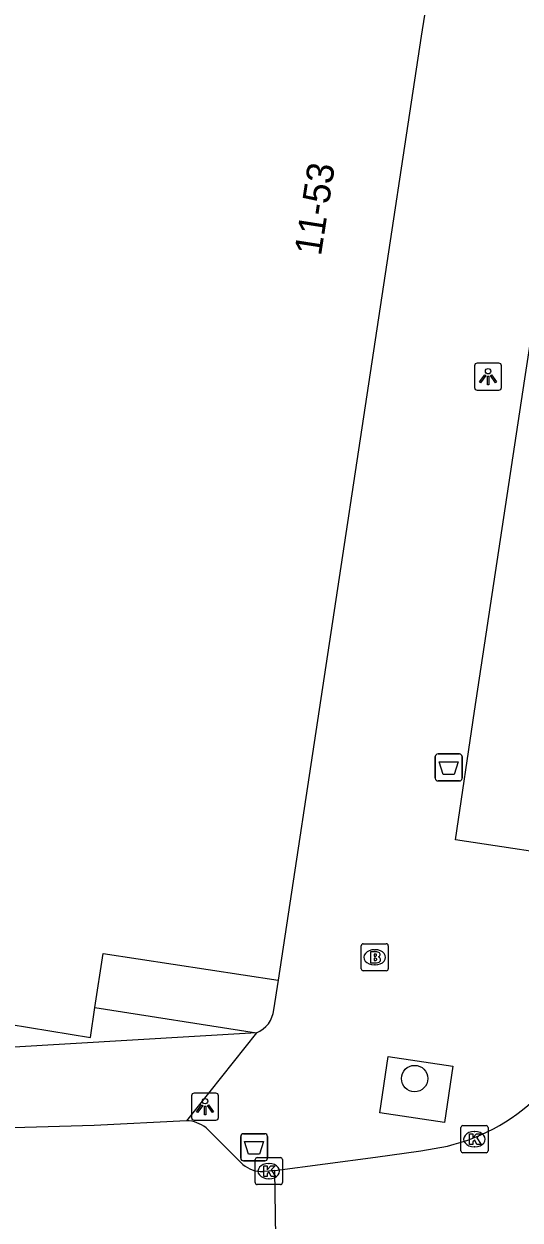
# Model space of a CAD drawing. Extents: x 161084 to 161928, y 385355 to 386522.
# Drawn here: x 161618.6 to 161636.96, y 385456.25 to 385500.45 of the extents above; entities that cross this region are included whole.
import ezdxf

# ---------------------------------------------------------------- set-up
doc = ezdxf.new("R2010")
doc.units = 0
for name, color, linetype in [('IMGEO_Afvalbak', 7, 'Continuous'), ('IMGEO_Boom', 7, 'Continuous'), ('IMGEO_Brandkraan', 7, 'Continuous'), ('IMGEO_Kolk', 7, 'Continuous'), ('IMGEO_Lichtpunt', 7, 'Continuous'), ('IMGEO_Pand', 7, 'Continuous'), ('IMGEO_Pand_nummerreeks', 7, 'Continuous'), ('IMGEO_Rijbaan_lokaal_open', 7, 'Continuous'), ('IMGEO_Voetpad_open', 7, 'Continuous')]:
    doc.layers.add(name, color=color, linetype=linetype)

msp = doc.modelspace()

# ---------------------------------------------------------------- linework, layer by layer
at = {"layer": 'IMGEO_Afvalbak'}
for p, q in [((161633.921, 385473.473), (161634.711, 385473.473)), ((161634.711, 385473.473), (161633.921, 385473.473)), ((161633.821, 385472.573), (161633.821, 385473.373)), ((161633.821, 385473.373), (161633.821, 385472.573)), ((161634.811, 385473.373), (161634.811, 385472.573)), ((161634.811, 385472.573), (161634.811, 385473.373)), ((161634.711, 385472.473), (161633.921, 385472.473)), ((161633.921, 385472.473), (161634.711, 385472.473)), ((161626.622, 385458.538), (161626.622, 385459.338)), ((161626.622, 385459.338), (161626.622, 385458.538)), ((161626.722, 385459.438), (161627.512, 385459.438)), ((161627.512, 385459.438), (161626.722, 385459.438)), ((161627.612, 385459.338), (161627.612, 385458.538)), ((161627.612, 385458.538), (161627.612, 385459.338)), ((161627.512, 385458.438), (161626.722, 385458.438)), ((161626.722, 385458.438), (161627.512, 385458.438))]:
    msp.add_line(p, q, dxfattribs=at)
for points in [[(161633.964, 385473.187), (161634.668, 385473.187), (161634.519, 385472.717), (161634.113, 385472.717), (161633.964, 385473.187)], [(161626.765, 385459.152), (161627.469, 385459.152), (161627.32, 385458.682), (161626.914, 385458.682), (161626.765, 385459.152)]]:
    msp.add_lwpolyline(points, dxfattribs=at)
for centre, start, end in [((161633.921, 385473.373), 90, 180), ((161633.921, 385473.373), 90, 180), ((161634.711, 385473.373), 0, 90), ((161634.711, 385473.373), 360, 90), ((161633.921, 385472.573), 180, 270), ((161633.921, 385472.573), 180, 270), ((161634.711, 385472.573), 270, 0), ((161634.711, 385472.573), 270, 0), ((161626.722, 385459.338), 90, 180), ((161626.722, 385459.338), 90, 180), ((161627.512, 385459.338), 0, 90), ((161627.512, 385459.338), 360, 90), ((161626.722, 385458.538), 180, 270), ((161626.722, 385458.538), 180, 270), ((161627.512, 385458.538), 270, 0), ((161627.512, 385458.538), 270, 0)]:
    msp.add_arc(centre, 0.1, start, end, dxfattribs=at)
at = {"layer": 'IMGEO_Boom'}
msp.add_circle((161633.056, 385461.476), 0.489, dxfattribs=at)
at = {"layer": 'IMGEO_Brandkraan'}
for p, q in [((161631.08, 385465.533), (161631.08, 385466.385)), ((161631.155, 385466.459), (161632.007, 385466.459)), ((161632.081, 385466.385), (161632.081, 385465.533)), ((161631.568, 385466.239), (161631.593, 385466.239)), ((161631.591, 385465.679), (161631.566, 385465.679)), ((161632.007, 385465.459), (161631.155, 385465.459))]:
    msp.add_line(p, q, dxfattribs=at)
for points in [[(161631.08, 385465.533), (161631.08, 385466.385)], [(161631.155, 385466.459), (161632.007, 385466.459)], [(161632.081, 385466.385), (161632.081, 385465.533)], [(161631.428, 385466.159), (161631.428, 385465.759), (161631.641, 385465.759)], [(161631.659, 385466.159), (161631.428, 385466.159)], [(161631.607, 385466.078), (161631.553, 385466.078), (161631.553, 385466.002)], [(161631.553, 385466.002), (161631.606, 385466.002)], [(161631.615, 385465.926), (161631.553, 385465.926), (161631.553, 385465.845)], [(161631.553, 385465.845), (161631.615, 385465.845)], [(161632.007, 385465.459), (161631.155, 385465.459)]]:
    msp.add_lwpolyline(points, dxfattribs=at)
for centre, radius, start, end in [((161631.157, 385466.383), 0.0765, 91.552, 178.448), ((161631.157, 385466.383), 0.0765, 91.552, 178.448), ((161632.005, 385466.383), 0.0765, 1.552, 88.448), ((161632.005, 385466.383), 0.0765, 1.552, 88.448), ((161631.608, 385466.04), 0.0379, 267.8285, 90.9355), ((161631.616, 385465.885), 0.0404, 269.8759, 90.5077), ((161631.663, 385466.014), 0.145, 59.4692, 91.5367), ((161631.688, 385466.061), 0.0922, 285.5137, 58.1501), ((161631.693, 385465.869), 0.105, 301.3115, 78.989), ((161631.157, 385465.535), 0.0765, 181.552, 268.448), ((161631.157, 385465.535), 0.0765, 181.552, 268.448), ((161631.647, 385466.01), 0.251, 268.6676, 293.5347), ((161632.005, 385465.535), 0.0765, 271.552, 358.448), ((161632.005, 385465.535), 0.0765, 271.552, 358.448)]:
    msp.add_arc(centre, radius, start, end, dxfattribs=at)
for centre, major_axis, ratio, start_param, end_param in [((161631.567, 385465.959), (-0.387, 0.002), 0.722429, 4.712389, 7.853982), ((161631.592, 385465.959), (-0.39, 0.002), 0.717154, 1.570796, 4.712389)]:
    msp.add_ellipse(centre, major_axis=major_axis, ratio=ratio, start_param=start_param, end_param=end_param, dxfattribs=at)
at = {"layer": 'IMGEO_Kolk'}
for p, q in [((161634.844, 385459.738), (161635.696, 385459.738)), ((161634.769, 385458.812), (161634.769, 385459.664)), ((161635.257, 385459.518), (161635.282, 385459.518)), ((161635.77, 385459.664), (161635.77, 385458.812)), ((161635.28, 385458.958), (161635.255, 385458.958)), ((161627.16, 385457.632), (161627.16, 385458.484)), ((161627.235, 385458.558), (161628.087, 385458.558)), ((161628.161, 385458.484), (161628.161, 385457.632)), ((161635.696, 385458.738), (161634.844, 385458.738)), ((161627.648, 385458.338), (161627.673, 385458.338)), ((161628.087, 385457.558), (161627.235, 385457.558)), ((161627.671, 385457.778), (161627.646, 385457.778))]:
    msp.add_line(p, q, dxfattribs=at)
for points in [[(161634.844, 385459.738), (161635.696, 385459.738)], [(161634.769, 385458.812), (161634.769, 385459.664)], [(161635.09, 385459.438), (161635.213, 385459.438), (161635.213, 385459.287), (161635.343, 385459.438), (161635.507, 385459.438), (161635.361, 385459.287), (161635.514, 385459.038), (161635.362, 385459.038), (161635.277, 385459.202), (161635.213, 385459.135), (161635.213, 385459.038), (161635.09, 385459.038), (161635.09, 385459.438)], [(161635.77, 385459.664), (161635.77, 385458.812)], [(161627.16, 385457.632), (161627.16, 385458.484)], [(161627.235, 385458.558), (161628.087, 385458.558)], [(161628.161, 385458.484), (161628.161, 385457.632)], [(161635.696, 385458.738), (161634.844, 385458.738)], [(161627.481, 385458.258), (161627.604, 385458.258), (161627.604, 385458.107), (161627.734, 385458.258), (161627.898, 385458.258), (161627.752, 385458.107), (161627.905, 385457.858), (161627.753, 385457.858), (161627.668, 385458.022), (161627.604, 385457.955), (161627.604, 385457.858), (161627.481, 385457.858), (161627.481, 385458.258)], [(161628.087, 385457.558), (161627.235, 385457.558)]]:
    msp.add_lwpolyline(points, dxfattribs=at)
for centre, start, end in [((161634.846, 385459.662), 91.552, 178.448), ((161634.846, 385459.662), 91.552, 178.448), ((161635.694, 385459.662), 1.552, 88.448), ((161635.694, 385459.662), 1.552, 88.448), ((161627.237, 385458.482), 91.552, 178.448), ((161627.237, 385458.482), 91.552, 178.448), ((161628.085, 385458.482), 1.552, 88.448), ((161628.085, 385458.482), 1.552, 88.448), ((161634.846, 385458.814), 181.552, 268.448), ((161634.846, 385458.814), 181.552, 268.448), ((161635.694, 385458.814), 271.552, 358.448), ((161635.694, 385458.814), 271.552, 358.448), ((161627.237, 385457.634), 181.552, 268.448), ((161627.237, 385457.634), 181.552, 268.448), ((161628.085, 385457.634), 271.552, 358.448), ((161628.085, 385457.634), 271.552, 358.448)]:
    msp.add_arc(centre, 0.0765, start, end, dxfattribs=at)
for centre, major_axis, ratio, start_param, end_param in [((161635.256, 385459.238), (-0.387, 0.002), 0.722429, 4.712389, 7.853982), ((161635.281, 385459.238), (-0.39, 0.002), 0.717154, 1.570796, 4.712389), ((161627.647, 385458.058), (-0.387, 0.002), 0.722429, 4.712389, 7.853982), ((161627.672, 385458.058), (-0.39, 0.002), 0.717154, 1.570796, 4.712389)]:
    msp.add_ellipse(centre, major_axis=major_axis, ratio=ratio, start_param=start_param, end_param=end_param, dxfattribs=at)
at = {"layer": 'IMGEO_Lichtpunt'}
for p, q in [((161635.273, 385487.816), (161635.273, 385487.009)), ((161635.273, 385487.816), (161635.273, 385487.009)), ((161636.175, 385487.911), (161635.367, 385487.911)), ((161636.175, 385487.911), (161635.367, 385487.911)), ((161636.269, 385487.009), (161636.269, 385487.816)), ((161636.269, 385487.009), (161636.269, 385487.816)), ((161635.367, 385486.915), (161636.175, 385486.915)), ((161635.367, 385486.915), (161636.175, 385486.915)), ((161624.802, 385460.845), (161624.802, 385460.038)), ((161624.802, 385460.845), (161624.802, 385460.038)), ((161625.704, 385460.94), (161624.896, 385460.94)), ((161625.704, 385460.94), (161624.896, 385460.94)), ((161625.798, 385460.038), (161625.798, 385460.845)), ((161625.798, 385460.038), (161625.798, 385460.845)), ((161624.896, 385459.944), (161625.704, 385459.944)), ((161624.896, 385459.944), (161625.704, 385459.944))]:
    msp.add_line(p, q, dxfattribs=at)
for points in [[(161635.647, 385487.48), (161635.686, 385487.452), (161635.498, 385487.19), (161635.46, 385487.217), (161635.647, 385487.48)], [(161635.749, 385487.432), (161635.796, 385487.432), (161635.796, 385487.11), (161635.749, 385487.11), (161635.749, 385487.432)], [(161635.859, 385487.452), (161635.897, 385487.479), (161636.084, 385487.217), (161636.045, 385487.189), (161635.859, 385487.452)], [(161625.176, 385460.509), (161625.215, 385460.481), (161625.027, 385460.219), (161624.989, 385460.246), (161625.176, 385460.509)], [(161625.278, 385460.461), (161625.325, 385460.461), (161625.325, 385460.139), (161625.278, 385460.139), (161625.278, 385460.461)], [(161625.388, 385460.481), (161625.426, 385460.508), (161625.613, 385460.246), (161625.574, 385460.218), (161625.388, 385460.481)]]:
    msp.add_lwpolyline(points, dxfattribs=at)
for centre in [(161635.772, 385487.614), (161625.301, 385460.643)]:
    msp.add_circle(centre, 0.0994, dxfattribs=at)
for centre, start, end in [((161635.367, 385487.816), 90, 180), ((161635.367, 385487.816), 90, 180), ((161636.175, 385487.816), 0, 90), ((161636.175, 385487.816), 0, 90), ((161635.367, 385487.009), 180, 270), ((161635.367, 385487.009), 180, 270), ((161636.175, 385487.009), 270, 0), ((161636.175, 385487.009), 270, 360), ((161624.896, 385460.845), 90, 180), ((161624.896, 385460.845), 90, 180), ((161625.704, 385460.845), 0, 90), ((161625.704, 385460.845), 0, 90), ((161624.896, 385460.038), 180, 270), ((161624.896, 385460.038), 180, 270), ((161625.704, 385460.038), 270, 0), ((161625.704, 385460.038), 270, 360)]:
    msp.add_arc(centre, 0.0946, start, end, dxfattribs=at)
at = {"layer": 'IMGEO_Pand'}
for points in [[(161636.907, 385522.697), (161633.299, 385500), (161628.006, 385465.119)], [(161621.227, 385464.1), (161621.53, 385466.101), (161628.006, 385465.119)], [(161605.265, 385465.382), (161614.61, 385465.848), (161618.058, 385465.325), (161617.923, 385464.439), (161616.668, 385464.63), (161616.532, 385463.731), (161621.059, 385462.994), (161621.227, 385464.1)]]:
    msp.add_lwpolyline(points, dxfattribs=at)
at = {"layer": 'IMGEO_Rijbaan_lokaal_open'}
for points in [[(161624.618, 385459.918), (161621.197, 385459.746), (161604.552, 385459.269)], [(161626.703, 385458.303), (161625.337, 385459.654)], [(161627.885, 385458.087), (161631.611, 385458.572), (161633.285, 385458.808), (161634.268, 385458.983)], [(161627.885, 385458.087), (161627.661, 385458.058), (161627.438, 385458.042)], [(161627.96, 385453.134), (161627.885, 385458.087)]]:
    msp.add_lwpolyline(points, dxfattribs=at)
for centre, radius, start, end in [((161632.635, 385465.918), 7.125, 283.2484, 349.549), ((161624.6, 385458.757), 1.161, 50.575, 89.1009), ((161627.397, 385459.091), 1.049, 228.6354, 272.2644)]:
    msp.add_arc(centre, radius, start, end, dxfattribs=at)
at = {"layer": 'IMGEO_Voetpad_open'}
for points in [[(161639.461, 385469.565), (161634.565, 385470.3), (161635.266, 385475.049), (161637.136, 385487.334), (161640.593, 385509.875), (161642.132, 385519.767)], [(161628.006, 385465.119), (161627.84, 385464.022)], [(161621.227, 385464.1), (161627.202, 385463.173)], [(161627.202, 385463.173), (161606.553, 385461.95), (161605.854, 385462.14)], [(161627.202, 385463.173), (161624.618, 385459.918)], [(161634.472, 385461.937), (161634.155, 385459.85), (161631.765, 385460.216), (161632.074, 385462.292), (161634.472, 385461.937)]]:
    msp.add_lwpolyline(points, dxfattribs=at)
msp.add_arc((161626.843, 385464.107), 1.001, 291.0287, 355.1236, dxfattribs=at)

# ---------------------------------------------------------------- texts
at = {"layer": 'IMGEO_Pand_nummerreeks'}
msp.add_text('11-53', height=1, rotation=81.2122, dxfattribs=at).set_placement((161629.588, 385491.85))

doc.saveas('drawing.dxf')
